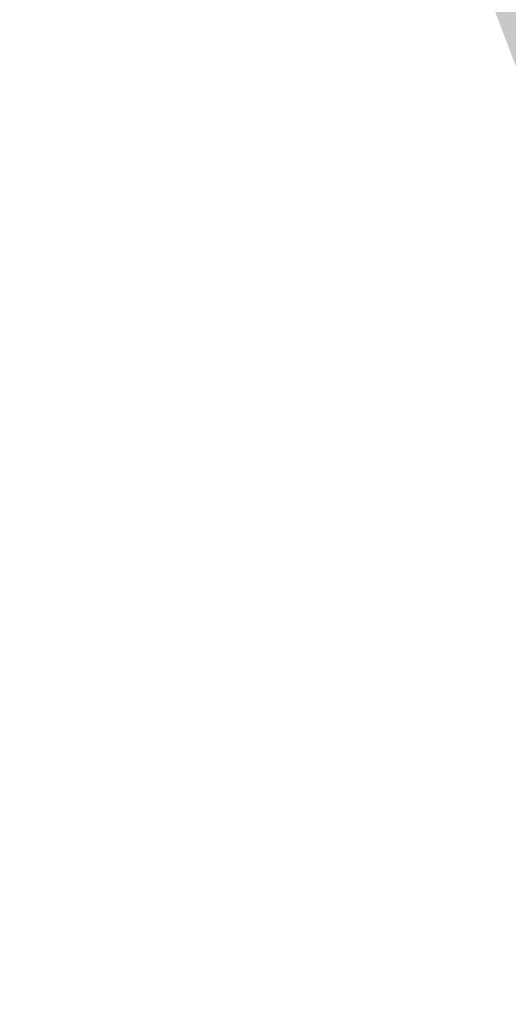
# Model space of a CAD drawing. Extents: x 306008 to 307050, y 9156110 to 9156581.
# Tile 517 of 656: x 306069.39 to 306070.86, y 9156444.2 to 9156447.16. Entities that reach past the tile are written whole.
import ezdxf

# ---------------------------------------------------------------- set-up
doc = ezdxf.new("R2010")
doc.units = 0
doc.layers.add('D32_JLN_PAGAR_HIJAU', color=7, linetype='Continuous')

msp = doc.modelspace()

# ---------------------------------------------------------------- hatches: boundary and pattern name
at = {"layer": 'D32_JLN_PAGAR_HIJAU', "true_color": 0x78aa60}
h = msp.add_hatch(color=7, dxfattribs=at)
h.dxf.hatch_style = 1
h.paths.add_polyline_path([(306112.3694, 9156365.7231), (306112.0702, 9156365.9024), (306111.7919, 9156366.1127), (306108.135, 9156369.1977), (306107.9334, 9156369.3829), (306107.7481, 9156369.5843), (306107.5804, 9156369.8007), (306104.0723, 9156374.743), (306103.9366, 9156374.9505), (306103.8172, 9156375.1677), (306086.0128, 9156410.6861), (306085.9204, 9156410.8873), (306071.8442, 9156444.5052), (306071.8046, 9156444.6044), (306062.1135, 9156470.069), (306062.0506, 9156470.25), (306055.68, 9156490.5088), (306055.6204, 9156490.7239), (306047.8909, 9156522.8704), (306034.623, 9156559.9878), (306034.5096, 9156560.382), (306032.0667, 9156571.4617), (306032.1148, 9156571.3859), (306032.1455, 9156571.3343), (306032.2572, 9156571.1295), (306032.2882, 9156571.0669), (306032.3578, 9156570.9159), (306032.4386, 9156570.7272), (306032.4388, 9156570.7268), (306032.4499, 9156570.7022), (306032.45, 9156570.7019), (306032.5584, 9156570.4725), (306032.6588, 9156570.1892), (306032.7402, 9156569.9169), (306032.7402, 9156569.9166), (306032.7464, 9156569.8971), (306032.7465, 9156569.8965), (306032.7553, 9156569.8714), (306032.7554, 9156569.8711), (306032.9098, 9156569.4467), (306032.9099, 9156569.4465), (306032.9168, 9156569.4281), (306032.917, 9156569.4277), (306032.9241, 9156569.4101), (306032.9242, 9156569.4098), (306033.0864, 9156569.0219), (306033.1597, 9156568.8267), (306034.9979, 9156560.4896), (306035.0938, 9156560.1561), (306048.3707, 9156523.0134), (306056.1065, 9156490.8408), (306056.1569, 9156490.6587), (306062.5276, 9156470.4), (306062.5808, 9156470.2468), (306072.2719, 9156444.7823), (306072.3054, 9156444.6983), (306086.3816, 9156411.0804), (306086.4598, 9156410.9102), (306104.2642, 9156375.3918), (306104.3652, 9156375.208), (306104.4801, 9156375.0324), (306107.9881, 9156370.0901), (306108.13, 9156369.907), (306108.2868, 9156369.7365), (306108.4574, 9156369.5799), (306112.1143, 9156366.4949), (306112.3498, 9156366.3169), (306112.603, 9156366.1652), (306112.871, 9156366.0416), (306120.4746, 9156363.0166), (306120.8557, 9156363.9744), (306120.2898, 9156362.552), (306112.6861, 9156365.577)])

doc.saveas('drawing.dxf')
